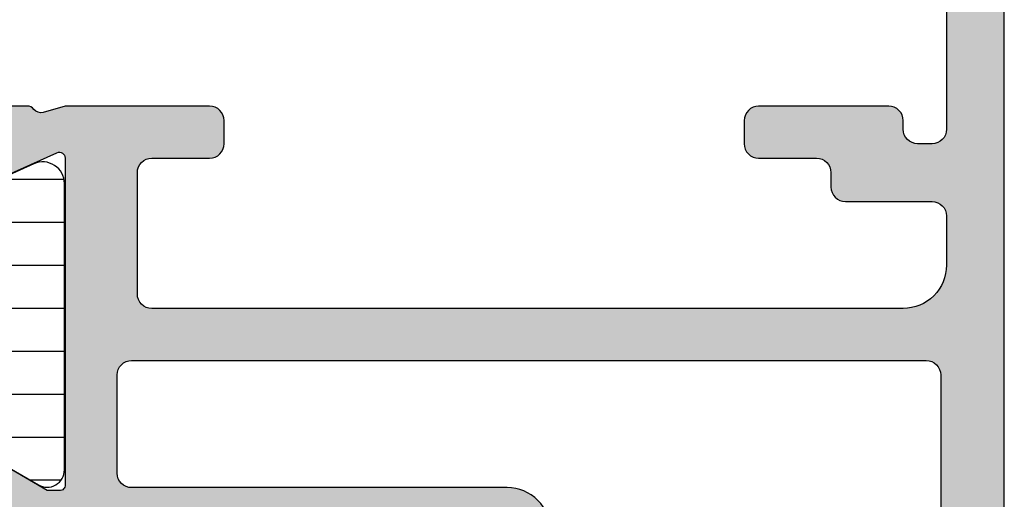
# Model space of a CAD drawing. Header units: millimetres. Extents: x 247761 to 294611, y 172579 to 236863.
# Tile 411 of 596: x 249784 to 249818, y 195406 to 195423. Entities that reach past the tile are written whole.
import ezdxf

# ---------------------------------------------------------------- set-up
doc = ezdxf.new("R2010")
doc.units = ezdxf.units.MM
doc.layers.add('FASÁDA DETAILNÍ', color=4, linetype='Continuous')
doc.layers.add('NOVA', color=240, linetype='Continuous')

# ---------------------------------------------------------------- blocks, each defined once
blk = doc.blocks.new('A$C69D17D4D')
at = {"layer": 'FASÁDA DETAILNÍ'}
h = blk.add_hatch(color=256, dxfattribs=at)
edge = h.paths.add_edge_path(flags=16)
edge.add_ellipse((-24829.51811741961, 22039.21063723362), major_axis=(-0.499974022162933, 0), ratio=1, start_angle=179.9970229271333, end_angle=270.0029770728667, ccw=False)
edge.add_line((-24829.01814339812, 22039.21061125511), (-24829.01814339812, 22021.21061125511))
edge.add_ellipse((-24829.51811741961, 22021.2105852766), major_axis=(-0.499974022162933, 0), ratio=1, start_angle=89.99702292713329, end_angle=180.0029770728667, ccw=False)
edge.add_line((-24829.51814339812, 22020.71061125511), (-24842.01814339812, 22020.71061125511))
edge.add_ellipse((-24842.01812157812, 22021.21063307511), major_axis=(-0.5000218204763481, 0), ratio=1, start_angle=0.002500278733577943, end_angle=89.99749972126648, ccw=False)
edge.add_line((-24842.51814339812, 22021.21061125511), (-24842.51814339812, 22033.81366225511))
edge.add_ellipse((-24844.01814227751, 22033.81366337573), major_axis=(-1.499998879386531, 0), ratio=1, start_angle=179.9999571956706, end_angle=270.0000428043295)
edge.add_line((-24844.01814339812, 22035.31366225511), (-24857.01813139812, 22035.31366225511))
edge.add_ellipse((-24857.01813177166, 22035.81366188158), major_axis=(-0.4999996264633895, 0), ratio=1, start_angle=-4.280419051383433e-05, end_angle=90.00004280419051, ccw=False)
edge.add_line((-24857.51813139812, 22035.81366225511), (-24857.51813139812, 22039.21061125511))
edge.add_ellipse((-24857.01813177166, 22039.21061162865), major_axis=(-0.4999996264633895, 0), ratio=1, start_angle=-90.00004280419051, end_angle=4.280419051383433e-05, ccw=False)
edge.add_line((-24857.01813139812, 22039.71061125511), (-24829.51814339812, 22039.71061125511))
edge = h.paths.add_edge_path()
edge.add_line((-24828.31813139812, 22068.51060625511), (-24831.31813139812, 22068.51060625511))
edge.add_line((-24831.31813139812, 22068.51060625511), (-24831.31813139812, 22066.51060625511))
edge.add_arc((-24830.81815737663, 22066.5105802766), 0.499974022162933, 179.9970229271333, 270.0029770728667)
edge.add_line((-24830.81813139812, 22066.01060625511), (-24830.31813139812, 22066.01060625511))
edge.add_line((-24830.31813139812, 22066.01060625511), (-24830.31813139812, 22067.01060625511))
edge.add_line((-24830.31813139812, 22067.01060625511), (-24829.31813139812, 22067.01060625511))
edge.add_arc((-24829.31819552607, 22066.01054212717), 1.00006412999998, 0.0036740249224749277, 89.99632597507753, ccw=False)
edge.add_line((-24828.31813139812, 22066.01060625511), (-24828.31813139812, 22062.01060625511))
edge.add_arc((-24829.31816138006, 22062.01063623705), 1.000029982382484, 270.0017177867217, 359.9982822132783, ccw=False)
edge.add_line((-24829.31813139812, 22061.01060625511), (-24830.31813139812, 22061.01060625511))
edge.add_line((-24830.31813139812, 22061.01060625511), (-24830.31813139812, 22062.01060625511))
edge.add_line((-24830.31813139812, 22062.01060625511), (-24830.81813139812, 22062.01060625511))
edge.add_arc((-24830.81812579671, 22061.5106006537), 0.5000056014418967, 90.0006418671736, 179.9993581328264)
edge.add_line((-24831.31813139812, 22061.51060625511), (-24831.31813139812, 22058.71060325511))
edge.add_arc((-24830.81813139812, 22058.71060325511), 0.5, 180, 360)
edge.add_line((-24830.31813139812, 22058.71060325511), (-24830.31813139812, 22059.01060625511))
edge.add_arc((-24829.81812067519, 22059.01059553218), 0.5000107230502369, 90.00122873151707, 179.9987712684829, ccw=False)
edge.add_line((-24829.81813139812, 22059.51060625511), (-24829.31813139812, 22059.51060625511))
edge.add_arc((-24829.31819931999, 22059.01053833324), 0.5000679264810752, 0.007782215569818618, 89.99221778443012, ccw=False)
edge.add_line((-24828.81813139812, 22059.01060625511), (-24828.81813139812, 22047.71061125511))
edge.add_arc((-24829.31815321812, 22047.71063307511), 0.5000218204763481, 270.0025002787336, 359.9974997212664, ccw=False)
edge.add_line((-24829.31813139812, 22047.21061125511), (-24829.81813139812, 22047.21061125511))
edge.add_arc((-24829.81819407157, 22047.71054858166), 0.4999373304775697, 179.992817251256, 270.00718274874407, ccw=False)
edge.add_line((-24830.31813139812, 22047.71061125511), (-24830.31813139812, 22048.01061425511))
edge.add_arc((-24830.81819419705, 22048.01055145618), 0.5000628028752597, 0.007195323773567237, 89.99280467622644)
edge.add_line((-24830.81813139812, 22048.51061425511), (-24835.31813139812, 22048.51061425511))
edge.add_arc((-24835.31812579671, 22048.0106086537), 0.5000056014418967, 90.0006418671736, 179.9993581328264)
edge.add_line((-24835.81813139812, 22048.01061425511), (-24835.81813139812, 22047.21061125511))
edge.add_arc((-24835.31815737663, 22047.2105852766), 0.499974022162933, 179.9970229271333, 270.0029770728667)
edge.add_line((-24835.31813139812, 22046.71061125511), (-24833.31813139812, 22046.71061125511))
edge.add_arc((-24833.31819931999, 22046.21054333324), 0.5000679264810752, 0.007782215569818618, 89.99221778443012, ccw=False)
edge.add_line((-24832.81813139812, 22046.21061125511), (-24832.81813139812, 22045.71061125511))
edge.add_arc((-24832.31819407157, 22045.71054858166), 0.4999373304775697, 179.992817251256, 270.007182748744)
edge.add_line((-24832.31813139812, 22045.21061125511), (-24829.31813139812, 22045.21061125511))
edge.add_arc((-24829.31818651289, 22044.71055614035), 0.5000551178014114, 0.006314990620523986, 89.99368500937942, ccw=False)
edge.add_line((-24828.81813139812, 22044.71061125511), (-24828.81813139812, 22043.01061425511))
edge.add_arc((-24830.3180995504, 22043.01058240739), 1.499968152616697, -90.00121651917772, 0.0012165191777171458, ccw=False)
edge.add_line((-24830.31813139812, 22041.51061425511), (-24856.31813139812, 22041.51061425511))
edge.add_arc((-24856.31815225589, 22042.01059339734), 0.4999791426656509, 179.9976097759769, 270.00239022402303, ccw=False)
edge.add_line((-24856.81813139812, 22042.01061425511), (-24856.81813139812, 22046.21061125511))
edge.add_arc((-24856.31812579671, 22046.2106056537), 0.5000056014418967, 90.00064186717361, 179.9993581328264, ccw=False)
edge.add_line((-24856.31813139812, 22046.71061125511), (-24854.31813139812, 22046.71061125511))
edge.add_arc((-24854.31815321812, 22047.21063307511), 0.5000218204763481, 270.0025002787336, 359.9974997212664)
edge.add_line((-24853.81813139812, 22047.21061125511), (-24853.81813139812, 22048.01061425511))
edge.add_arc((-24854.31818395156, 22048.01056170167), 0.5000525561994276, 0.006021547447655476, 89.99397845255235)
edge.add_line((-24854.31813139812, 22048.51061425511), (-24859.31813239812, 22048.51061425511))
edge.add_line((-24859.31813239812, 22048.51061425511), (-24860.07602139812, 22048.29329325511))
edge.add_arc((-24860.15871270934, 22048.58167166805), 0.2999999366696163, 217.904814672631, 286.0000242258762, ccw=False)
edge.add_arc((-24860.63213255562, 22048.21306111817), 0.3000001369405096, 37.90471808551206, 89.99996992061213)
edge.add_line((-24860.63213239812, 22048.51306125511), (-24862.69627939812, 22048.51305925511))
edge.add_arc((-24862.69627985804, 22048.11305986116), 0.3999993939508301, 89.99993412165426, 201.9737695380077)
edge.add_line((-24863.06722139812, 22047.96338725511), (-24862.25086039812, 22045.94015825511))
edge.add_arc((-24862.06539013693, 22046.01499487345), 0.1999993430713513, 201.9739078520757, 294.1410923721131)
edge.add_line((-24861.98359339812, 22045.83248725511), (-24859.59990839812, 22046.90080725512))
edge.add_arc((-24859.51811169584, 22046.71829914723), 0.1999997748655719, -0.8199006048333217, 114.1410254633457, ccw=False)
edge.add_line((-24859.31813239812, 22046.71543725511), (-24859.31813139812, 22035.41135725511))
edge.add_arc((-24859.50954589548, 22035.40292553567), 0.1916001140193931, -91.04445002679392, 2.5222218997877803, ccw=False)
edge.add_line((-24859.51303839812, 22035.21135725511), (-24859.93362239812, 22035.21135725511))
edge.add_line((-24859.93362239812, 22035.21135725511), (-24862.39923439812, 22036.64309225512))
edge.add_arc((-24862.55004609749, 22036.38375526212), 0.2999997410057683, 59.82080388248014, 164.0000282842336)
edge.add_line((-24862.83842439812, 22036.46644625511), (-24863.26629539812, 22034.97428525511))
edge.add_line((-24863.26629539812, 22034.97428525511), (-24863.76470739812, 22034.11101025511))
edge.add_arc((-24863.41829715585, 22033.91101030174), 0.4000000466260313, 150.0000115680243, 269.9999652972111)
edge.add_line((-24863.41829739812, 22033.51101025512), (-24859.31036639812, 22033.51135725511))
edge.add_line((-24859.31036639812, 22033.51135725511), (-24844.81830939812, 22033.51366225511))
edge.add_arc((-24844.81813127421, 22033.01366241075), 0.4999998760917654, -1.783461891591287e-05, 90.02041150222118, ccw=False)
edge.add_line((-24844.31813139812, 22033.01366225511), (-24844.31813139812, 22027.61062025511))
edge.add_arc((-24844.81813102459, 22027.61061988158), 0.4999996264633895, -90.00004280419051, 4.280419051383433e-05, ccw=False)
edge.add_line((-24844.81813139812, 22027.11062025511), (-24847.31813139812, 22027.11062025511))
edge.add_arc((-24847.31813177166, 22026.61062062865), 0.4999996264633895, 89.9999571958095, 180.0000428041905)
edge.add_line((-24847.81813139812, 22026.61062025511), (-24847.81813139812, 22025.31061725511))
edge.add_arc((-24847.31815225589, 22025.31059639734), 0.4999791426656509, 179.997609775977, 270.002390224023)
edge.add_line((-24847.31813139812, 22024.81061725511), (-24846.81813139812, 22024.81061725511))
edge.add_line((-24846.81813139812, 22024.81061725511), (-24846.81813139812, 22025.81061725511))
edge.add_line((-24846.81813139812, 22025.81061725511), (-24845.31813139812, 22025.81061725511))
edge.add_arc((-24845.31816308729, 22024.81058556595), 1.00003168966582, 0.0018155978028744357, 89.99818440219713, ccw=False)
edge.add_line((-24844.31813139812, 22024.81061725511), (-24844.31813139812, 22020.81061725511))
edge.add_arc((-24845.31820064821, 22020.8106865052), 1.000069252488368, 270.0039674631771, 359.99603253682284, ccw=False)
edge.add_line((-24845.31813139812, 22019.81061725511), (-24846.81813139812, 22019.81061725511))
edge.add_line((-24846.81813139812, 22019.81061725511), (-24846.81813139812, 22020.81061725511))
edge.add_line((-24846.81813139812, 22020.81061725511), (-24847.31813139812, 22020.81061725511))
edge.add_arc((-24847.31815737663, 22020.31064323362), 0.499974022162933, 89.99702292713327, 180.0029770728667)
edge.add_line((-24847.81813139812, 22020.31061725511), (-24847.81813139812, 22019.01061425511))
edge.add_arc((-24847.31812579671, 22019.01061985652), 0.5000056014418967, 180.0006418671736, 269.9993581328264)
edge.add_line((-24847.31813139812, 22018.51061425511), (-24828.31813139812, 22018.51061425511))
edge.add_arc((-24828.31810211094, 22020.01058496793), 1.49997071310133, 269.9988812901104, 360.0011187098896)
edge.add_line((-24826.81813139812, 22020.01061425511), (-24826.81813139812, 22067.01060625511))
edge.add_arc((-24828.31819173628, 22067.01054591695), 1.500060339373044, 0.002304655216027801, 89.99769534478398)
h = blk.add_hatch(dxfattribs=at)
h.set_pattern_fill('ANSI37', color=256, scale=0.48, angle=-1.272221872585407e-14, style=0)
h.set_pattern_definition([(44.99999999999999, (-24886.81810339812, 22063.51058625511), (-1.077630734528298, 1.077630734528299), []), (135, (-24886.81810339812, 22063.51058625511), (-1.077630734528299, -1.077630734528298), [])])
edge = h.paths.add_edge_path(flags=16)
edge.add_line((-24890.21938039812, 22064.17488025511), (-24890.11963639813, 22065.56773425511))
edge.add_arc((-24890.71810331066, 22065.61059174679), 0.5999995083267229, 355.9039194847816, 450.0000083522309)
edge.add_arc((-24890.71810348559, 22065.61059174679), 0.5999995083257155, 89.99999164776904, 184.0960805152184)
edge.add_line((-24891.31657039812, 22065.56773425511), (-24891.21682639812, 22064.17488025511))
edge.add_arc((-24890.71810339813, 22064.21059473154), 0.5000001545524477, 184.0960643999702, 355.9039356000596)
edge = h.paths.add_edge_path(flags=16)
edge.add_arc((-24892.31810002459, 22061.01058662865), 0.4999996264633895, 359.9999571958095, 450.0000428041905)
edge.add_line((-24892.31810039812, 22061.51058625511), (-24895.91178539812, 22061.51058625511))
edge.add_arc((-24895.91178541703, 22061.01058592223), 0.5000003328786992, 89.99999783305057, 203.2180266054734)
edge.add_line((-24896.37129139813, 22060.81347025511), (-24893.65541339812, 22054.48236825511))
edge.add_arc((-24893.19590804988, 22054.67948417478), 0.4999998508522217, 203.2180817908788, 272.5001106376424)
edge.add_line((-24893.17409739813, 22054.17996025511), (-24892.29629039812, 22054.21828625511))
edge.add_arc((-24892.31809988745, 22054.71780986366), 0.4999994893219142, 272.4999791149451, 360.0000448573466)
edge.add_line((-24891.81810039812, 22054.71781025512), (-24891.81810039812, 22061.01058625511))
edge = h.paths.add_edge_path(flags=16)
edge.add_line((-24866.76418139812, 22055.60242425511), (-24862.61551139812, 22064.49927725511))
edge.add_arc((-24863.06866513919, 22064.71058639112), 0.4999998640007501, 334.9999920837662, 450.0000296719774)
edge.add_line((-24863.06866539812, 22065.21058625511), (-24872.41810039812, 22065.21058625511))
edge.add_arc((-24872.41810077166, 22064.71058662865), 0.4999996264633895, 89.9999571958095, 180.0000428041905)
edge.add_line((-24872.91810039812, 22064.71058625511), (-24872.91810039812, 22055.58666325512))
edge.add_arc((-24872.41810033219, 22055.58666342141), 0.5000000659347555, 180.0000190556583, 272.5000272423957)
edge.add_line((-24872.39629039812, 22055.08713925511), (-24867.19552639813, 22055.31420925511))
edge.add_arc((-24867.21733612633, 22055.81373466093), 0.5000012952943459, 272.4999974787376, 334.9999080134)
edge = h.paths.add_edge_path(flags=16)
edge.add_arc((-24875.61810002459, 22064.71058662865), 0.4999996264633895, 359.9999571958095, 450.0000428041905)
edge.add_line((-24875.61810039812, 22065.21058625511), (-24882.81810039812, 22065.21058625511))
edge.add_arc((-24882.81810077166, 22064.71058662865), 0.4999996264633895, 89.9999571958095, 180.0000428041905)
edge.add_line((-24883.31810039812, 22064.71058625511), (-24883.31810039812, 22063.51058625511))
edge.add_arc((-24885.31809890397, 22063.51058476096), 1.99999850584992, -90.00004280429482, 4.28042947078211e-05, ccw=False)
edge.add_line((-24885.31810039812, 22061.51058625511), (-24889.11810039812, 22061.51058625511))
edge.add_arc((-24889.11810077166, 22061.01058662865), 0.4999996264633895, 89.9999571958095, 180.0000428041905)
edge.add_line((-24889.61810039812, 22061.01058625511), (-24889.61810039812, 22054.85752525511))
edge.add_arc((-24889.11810033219, 22054.8575254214), 0.5000000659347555, 180.0000190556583, 272.5000272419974)
edge.add_line((-24889.09629039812, 22054.35800125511), (-24883.59629039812, 22054.59813625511))
edge.add_arc((-24883.61809988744, 22055.09765986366), 0.4999994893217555, 272.4999791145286, 360.0000448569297)
edge.add_line((-24883.11810039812, 22055.09766025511), (-24883.11810039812, 22060.41058625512))
edge.add_arc((-24882.01810039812, 22060.41058625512), 1.099999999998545, 0, 180, ccw=False)
edge.add_line((-24880.91810039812, 22060.41058625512), (-24880.91810039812, 22055.23737525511))
edge.add_arc((-24880.41810033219, 22055.23737542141), 0.5000000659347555, 180.0000190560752, 272.5000272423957)
edge.add_line((-24880.39629039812, 22054.73785125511), (-24875.59629039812, 22054.94742425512))
edge.add_arc((-24875.61809988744, 22055.44694786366), 0.4999994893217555, 272.4999791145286, 360.0000448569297)
edge.add_line((-24875.11810039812, 22055.44694825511), (-24875.11810039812, 22064.71058625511))
edge = h.paths.add_edge_path()
edge.add_line((-24860.40504739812, 22063.32412925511), (-24864.50289639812, 22054.53626325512))
edge.add_ellipse((-24867.22182176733, 22055.80412074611), major_axis=(-3.000002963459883, 0), ratio=1, start_angle=92.50005883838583, end_angle=154.9999693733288, ccw=False)
edge.add_line((-24867.09096039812, 22052.80697325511), (-24867.73991039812, 22052.77863925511))
edge.add_ellipse((-24867.7181009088, 22052.27911564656), major_axis=(-0.4999994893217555, 0), ratio=1, start_angle=-87.50002088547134, end_angle=4.4856929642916e-05)
edge.add_line((-24868.21810039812, 22052.27911525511), (-24868.21810039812, 22051.31058625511))
edge.add_ellipse((-24868.31810032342, 22051.31058618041), major_axis=(-0.09999992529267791, 0), ratio=1, start_angle=89.99995719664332, end_angle=180.0000428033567, ccw=False)
edge.add_line((-24868.31810039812, 22051.21058625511), (-24868.91810039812, 22051.21058625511))
edge.add_ellipse((-24868.91810047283, 22051.31058618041), major_axis=(-0.09999992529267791, 0), ratio=1, start_angle=-4.280335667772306e-05, end_angle=90.00004280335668, ccw=False)
edge.add_line((-24869.01810039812, 22051.31058625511), (-24869.01810039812, 22052.21362425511))
edge.add_ellipse((-24869.51810046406, 22052.21362408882), major_axis=(-0.5000000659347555, 0), ratio=1, start_angle=180.0000190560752, end_angle=272.5000272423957)
edge.add_line((-24869.53991039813, 22052.71314825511), (-24878.44020439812, 22052.31931025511))
edge.add_ellipse((-24878.41810029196, 22051.81979897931), major_axis=(-0.5000001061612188, 0), ratio=1, start_angle=-87.46623077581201, end_angle=8.29869475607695e-05)
edge.add_line((-24878.91810039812, 22051.81979825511), (-24878.91810039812, 22051.21058625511))
edge.add_ellipse((-24879.01810032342, 22051.21058618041), major_axis=(-0.09999992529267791, 0), ratio=1, start_angle=89.99995719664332, end_angle=180.0000428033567, ccw=False)
edge.add_line((-24879.01810039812, 22051.11058625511), (-24879.61810039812, 22051.11058625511))
edge.add_ellipse((-24879.61810047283, 22051.21058618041), major_axis=(-0.09999992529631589, 0), ratio=1, start_angle=-4.280335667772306e-05, end_angle=90.00004280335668, ccw=False)
edge.add_line((-24879.71810039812, 22051.21058625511), (-24879.71810039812, 22051.74014825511))
edge.add_ellipse((-24880.21810089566, 22051.74014856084), major_axis=(-0.5000004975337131, 0), ratio=1, start_angle=179.9999649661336, end_angle=272.5336979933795)
edge.add_line((-24880.24020439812, 22052.23966025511), (-24891.78042939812, 22051.72900425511))
edge.add_ellipse((-24891.75861986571, 22051.22947965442), major_axis=(-0.5000004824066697, 0), ratio=1, start_angle=-87.50002091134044, end_angle=3.217057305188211)
edge.add_line((-24892.25783239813, 22051.20142025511), (-24891.96926939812, 22046.06767725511))
edge.add_ellipse((-24891.55885139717, 22046.18323267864), major_axis=(-0.4263754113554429, 0), ratio=1, start_angle=15.72485447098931, end_angle=159.2410276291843)
edge.add_line((-24891.16015639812, 22046.03210925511), (-24891.16139639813, 22046.26471225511))
edge.add_line((-24891.16139639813, 22046.26471225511), (-24891.45953439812, 22048.14729125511))
edge.add_line((-24891.45953439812, 22048.14729125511), (-24891.05910839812, 22050.99657625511))
edge.add_ellipse((-24890.76202780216, 22050.95482565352), major_axis=(-0.2999999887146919, 0), ratio=1, start_angle=235.4022536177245, end_angle=352.00025595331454, ccw=False)
edge.add_ellipse((-24892.29514118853, 22048.73225456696), major_axis=(-3.000047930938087, 0), ratio=1, start_angle=161.991575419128, end_angle=235.40235871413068, ccw=False)
edge.add_line((-24889.44206239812, 22047.80476925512), (-24890.07563839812, 22045.54987825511))
edge.add_ellipse((-24890.85085090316, 22045.7108077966), major_axis=(-0.7917403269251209, 0), ratio=1, start_angle=96.79834625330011, end_angle=168.2723102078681, ccw=False)
edge.add_line((-24890.75712839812, 22044.92463425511), (-24891.81533839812, 22044.92341325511))
edge.add_ellipse((-24891.68621415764, 22046.10249948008), major_axis=(-1.186135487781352, 0), ratio=1, start_angle=18.65557644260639, end_angle=83.75032184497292, ccw=False)
edge.add_line((-24892.81002839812, 22045.72308025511), (-24893.90436139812, 22048.96442025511))
edge.add_line((-24893.90436139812, 22048.96442025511), (-24896.79413939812, 22057.01421525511))
edge.add_line((-24896.79413939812, 22057.01421525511), (-24901.12694839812, 22066.91209225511))
edge.add_ellipse((-24900.66793940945, 22067.11036232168), major_axis=(-0.5000002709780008, 0), ratio=1, start_angle=-89.93342362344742, end_angle=23.362049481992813, ccw=False)
edge.add_line((-24900.66852039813, 22067.61036225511), (-24900.12181939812, 22067.61099725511))
edge.add_ellipse((-24900.12123912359, 22067.11099715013), major_axis=(-0.5000004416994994, 0), ratio=1, start_angle=203.9208245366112, end_angle=270.0664945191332, ccw=False)
edge.add_line((-24899.66418539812, 22067.31373425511), (-24898.26242939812, 22064.10973125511))
edge.add_ellipse((-24897.34628831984, 22064.51058559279), major_axis=(-0.9999993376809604, 0), ratio=1, start_angle=23.63161472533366, end_angle=90.00005281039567)
edge.add_line((-24897.34628739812, 22063.51058625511), (-24892.11834539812, 22063.51058625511))
edge.add_line((-24892.11834539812, 22063.51058625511), (-24892.11833639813, 22065.31006525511))
edge.add_line((-24892.11833639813, 22065.31006525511), (-24892.63313739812, 22065.44800725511))
edge.add_ellipse((-24892.51837214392, 22065.7251612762), major_axis=(-0.2999756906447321, 0), ratio=1, start_angle=-22.50356669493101, end_angle=67.50629973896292, ccw=False)
edge.add_line((-24892.79550639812, 22065.83997425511), (-24891.94633939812, 22067.11010125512))
edge.add_ellipse((-24891.08047521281, 22066.61038048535), major_axis=(-0.9997207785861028, 0), ratio=1, start_angle=269.9923881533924, end_angle=330.00923930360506, ccw=False)
edge.add_line((-24891.08034239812, 22067.61010125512), (-24890.35598139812, 22067.61007025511))
edge.add_ellipse((-24890.35618945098, 22066.61033242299), major_axis=(-0.9997378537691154, 0), ratio=1, start_angle=209.9913249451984, end_angle=269.98807632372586, ccw=False)
edge.add_line((-24889.49031539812, 22067.11007025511), (-24888.64114839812, 22065.83997425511))
edge.add_ellipse((-24888.91829589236, 22065.72516236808), major_axis=(-0.2999875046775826, 0), ratio=1, start_angle=112.49860380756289, end_angle=202.5024061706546, ccw=False)
edge.add_line((-24888.80350239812, 22065.44800725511), (-24889.31831839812, 22065.31003525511))
edge.add_line((-24889.31831839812, 22065.31003525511), (-24889.31832639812, 22063.51058625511))
edge.add_line((-24889.31832639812, 22063.51058625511), (-24886.11809939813, 22063.51058625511))
edge.add_ellipse((-24886.118099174, 22063.810586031), major_axis=(-0.2999997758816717, 0), ratio=1, start_angle=89.99995719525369, end_angle=180.0000428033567)
edge.add_line((-24885.81809939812, 22063.81058625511), (-24885.81809939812, 22067.11058225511))
edge.add_ellipse((-24885.31809977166, 22067.11058262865), major_axis=(-0.4999996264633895, 0), ratio=1, start_angle=-90.00004280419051, end_angle=4.280419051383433e-05, ccw=False)
edge.add_line((-24885.31809939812, 22067.61058225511), (-24858.42047739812, 22067.61058225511))
edge.add_line((-24858.42047739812, 22067.61058225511), (-24857.52535939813, 22066.06019025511))
edge.add_ellipse((-24857.95837195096, 22065.81019016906), major_axis=(-0.4999999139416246, 0), ratio=1, start_angle=90.00006335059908, end_angle=210.0000170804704, ccw=False)
edge.add_line((-24857.95837139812, 22065.31019025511), (-24857.95837139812, 22063.61281925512))
edge.add_line((-24857.95837139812, 22063.61281925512), (-24859.95189339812, 22063.61281925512))
edge.add_ellipse((-24859.95189374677, 22063.11281899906), major_axis=(-0.500000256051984, 0), ratio=1, start_angle=269.9999600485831, end_angle=334.9998714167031)
h = blk.add_hatch(dxfattribs=at)
h.set_pattern_fill('ANSI37', color=256, scale=0.48, angle=-1.272221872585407e-14, style=0)
h.set_pattern_definition([(44.99999999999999, (-24886.81810339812, 22063.51058607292), (-1.077630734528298, 1.077630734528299), []), (135, (-24886.81810339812, 22063.51058607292), (-1.077630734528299, -1.077630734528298), [])])
edge = h.paths.add_edge_path(flags=16)
edge.add_line((-24890.21938039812, 22064.17488007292), (-24890.11963639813, 22065.56773407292))
edge.add_arc((-24890.71810331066, 22065.6105915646), 0.5999995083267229, 355.9039194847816, 450.0000083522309)
edge.add_arc((-24890.71810348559, 22065.6105915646), 0.5999995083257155, 89.99999164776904, 184.0960805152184)
edge.add_line((-24891.31657039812, 22065.56773407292), (-24891.21682639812, 22064.17488007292))
edge.add_arc((-24890.71810339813, 22064.21059454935), 0.5000001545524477, 184.0960643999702, 355.9039356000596)
edge = h.paths.add_edge_path(flags=16)
edge.add_arc((-24892.31810002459, 22061.01058644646), 0.4999996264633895, 359.9999571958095, 450.0000428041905)
edge.add_line((-24892.31810039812, 22061.51058607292), (-24895.91178539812, 22061.51058607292))
edge.add_arc((-24895.91178541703, 22061.01058574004), 0.5000003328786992, 89.99999783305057, 203.2180266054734)
edge.add_line((-24896.37129139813, 22060.81347007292), (-24893.65541339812, 22054.48236807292))
edge.add_arc((-24893.19590804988, 22054.67948399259), 0.4999998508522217, 203.2180817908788, 272.5001106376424)
edge.add_line((-24893.17409739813, 22054.17996007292), (-24892.29629039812, 22054.21828607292))
edge.add_arc((-24892.31809988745, 22054.71780968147), 0.4999994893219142, 272.4999791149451, 360.0000448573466)
edge.add_line((-24891.81810039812, 22054.71781007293), (-24891.81810039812, 22061.01058607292))
edge = h.paths.add_edge_path(flags=16)
edge.add_line((-24866.76418139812, 22055.60242407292), (-24862.61551139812, 22064.49927707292))
edge.add_arc((-24863.06866513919, 22064.71058620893), 0.4999998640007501, 334.9999920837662, 450.0000296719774)
edge.add_line((-24863.06866539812, 22065.21058607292), (-24872.41810039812, 22065.21058607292))
edge.add_arc((-24872.41810077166, 22064.71058644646), 0.4999996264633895, 89.9999571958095, 180.0000428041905)
edge.add_line((-24872.91810039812, 22064.71058607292), (-24872.91810039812, 22055.58666307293))
edge.add_arc((-24872.41810033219, 22055.58666323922), 0.5000000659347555, 180.0000190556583, 272.5000272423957)
edge.add_line((-24872.39629039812, 22055.08713907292), (-24867.19552639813, 22055.31420907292))
edge.add_arc((-24867.21733612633, 22055.81373447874), 0.5000012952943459, 272.4999974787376, 334.9999080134)
edge = h.paths.add_edge_path(flags=16)
edge.add_arc((-24875.61810002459, 22064.71058644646), 0.4999996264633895, 359.9999571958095, 450.0000428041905)
edge.add_line((-24875.61810039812, 22065.21058607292), (-24882.81810039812, 22065.21058607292))
edge.add_arc((-24882.81810077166, 22064.71058644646), 0.4999996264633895, 89.9999571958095, 180.0000428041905)
edge.add_line((-24883.31810039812, 22064.71058607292), (-24883.31810039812, 22063.51058607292))
edge.add_arc((-24885.31809890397, 22063.51058457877), 1.99999850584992, -90.00004280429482, 4.28042947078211e-05, ccw=False)
edge.add_line((-24885.31810039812, 22061.51058607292), (-24889.11810039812, 22061.51058607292))
edge.add_arc((-24889.11810077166, 22061.01058644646), 0.4999996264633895, 89.9999571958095, 180.0000428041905)
edge.add_line((-24889.61810039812, 22061.01058607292), (-24889.61810039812, 22054.85752507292))
edge.add_arc((-24889.11810033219, 22054.85752523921), 0.5000000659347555, 180.0000190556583, 272.5000272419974)
edge.add_line((-24889.09629039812, 22054.35800107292), (-24883.59629039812, 22054.59813607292))
edge.add_arc((-24883.61809988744, 22055.09765968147), 0.4999994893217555, 272.4999791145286, 360.0000448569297)
edge.add_line((-24883.11810039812, 22055.09766007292), (-24883.11810039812, 22060.41058607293))
edge.add_arc((-24882.01810039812, 22060.41058607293), 1.099999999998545, 0, 180, ccw=False)
edge.add_line((-24880.91810039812, 22060.41058607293), (-24880.91810039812, 22055.23737507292))
edge.add_arc((-24880.41810033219, 22055.23737523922), 0.5000000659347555, 180.0000190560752, 272.5000272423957)
edge.add_line((-24880.39629039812, 22054.73785107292), (-24875.59629039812, 22054.94742407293))
edge.add_arc((-24875.61809988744, 22055.44694768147), 0.4999994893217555, 272.4999791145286, 360.0000448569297)
edge.add_line((-24875.11810039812, 22055.44694807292), (-24875.11810039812, 22064.71058607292))
edge = h.paths.add_edge_path()
edge.add_line((-24860.40504739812, 22063.32412907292), (-24864.50289639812, 22054.53626307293))
edge.add_ellipse((-24867.22182176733, 22055.80412056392), major_axis=(-3.000002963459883, 0), ratio=1, start_angle=92.50005883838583, end_angle=154.9999693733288, ccw=False)
edge.add_line((-24867.09096039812, 22052.80697307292), (-24867.73991039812, 22052.77863907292))
edge.add_ellipse((-24867.7181009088, 22052.27911546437), major_axis=(-0.4999994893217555, 0), ratio=1, start_angle=-87.50002088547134, end_angle=4.4856929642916e-05)
edge.add_line((-24868.21810039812, 22052.27911507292), (-24868.21810039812, 22051.31058607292))
edge.add_ellipse((-24868.31810032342, 22051.31058599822), major_axis=(-0.09999992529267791, 0), ratio=1, start_angle=89.99995719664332, end_angle=180.0000428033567, ccw=False)
edge.add_line((-24868.31810039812, 22051.21058607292), (-24868.91810039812, 22051.21058607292))
edge.add_ellipse((-24868.91810047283, 22051.31058599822), major_axis=(-0.09999992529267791, 0), ratio=1, start_angle=-4.280335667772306e-05, end_angle=90.00004280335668, ccw=False)
edge.add_line((-24869.01810039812, 22051.31058607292), (-24869.01810039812, 22052.21362407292))
edge.add_ellipse((-24869.51810046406, 22052.21362390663), major_axis=(-0.5000000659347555, 0), ratio=1, start_angle=180.0000190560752, end_angle=272.5000272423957)
edge.add_line((-24869.53991039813, 22052.71314807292), (-24878.44020439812, 22052.31931007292))
edge.add_ellipse((-24878.41810029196, 22051.81979879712), major_axis=(-0.5000001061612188, 0), ratio=1, start_angle=-87.46623077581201, end_angle=8.29869475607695e-05)
edge.add_line((-24878.91810039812, 22051.81979807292), (-24878.91810039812, 22051.21058607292))
edge.add_ellipse((-24879.01810032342, 22051.21058599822), major_axis=(-0.09999992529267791, 0), ratio=1, start_angle=89.99995719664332, end_angle=180.0000428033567, ccw=False)
edge.add_line((-24879.01810039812, 22051.11058607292), (-24879.61810039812, 22051.11058607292))
edge.add_ellipse((-24879.61810047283, 22051.21058599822), major_axis=(-0.09999992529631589, 0), ratio=1, start_angle=-4.280335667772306e-05, end_angle=90.00004280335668, ccw=False)
edge.add_line((-24879.71810039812, 22051.21058607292), (-24879.71810039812, 22051.74014807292))
edge.add_ellipse((-24880.21810089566, 22051.74014837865), major_axis=(-0.5000004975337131, 0), ratio=1, start_angle=179.9999649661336, end_angle=272.5336979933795)
edge.add_line((-24880.24020439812, 22052.23966007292), (-24891.78042939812, 22051.72900407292))
edge.add_ellipse((-24891.75861986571, 22051.22947947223), major_axis=(-0.5000004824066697, 0), ratio=1, start_angle=-87.50002091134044, end_angle=3.217057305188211)
edge.add_line((-24892.25783239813, 22051.20142007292), (-24891.96926939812, 22046.06767707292))
edge.add_ellipse((-24891.55885139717, 22046.18323249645), major_axis=(-0.4263754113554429, 0), ratio=1, start_angle=15.72485447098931, end_angle=159.2410276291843)
edge.add_line((-24891.16015639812, 22046.03210907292), (-24891.16139639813, 22046.26471207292))
edge.add_line((-24891.16139639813, 22046.26471207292), (-24891.45953439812, 22048.14729107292))
edge.add_line((-24891.45953439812, 22048.14729107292), (-24891.05910839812, 22050.99657607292))
edge.add_ellipse((-24890.76202780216, 22050.95482547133), major_axis=(-0.2999999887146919, 0), ratio=1, start_angle=235.4022536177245, end_angle=352.00025595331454, ccw=False)
edge.add_ellipse((-24892.29514118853, 22048.73225438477), major_axis=(-3.000047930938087, 0), ratio=1, start_angle=161.991575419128, end_angle=235.40235871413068, ccw=False)
edge.add_line((-24889.44206239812, 22047.80476907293), (-24890.07563839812, 22045.54987807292))
edge.add_ellipse((-24890.85085090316, 22045.71080761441), major_axis=(-0.7917403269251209, 0), ratio=1, start_angle=96.79834625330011, end_angle=168.2723102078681, ccw=False)
edge.add_line((-24890.75712839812, 22044.92463407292), (-24891.81533839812, 22044.92341307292))
edge.add_ellipse((-24891.68621415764, 22046.10249929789), major_axis=(-1.186135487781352, 0), ratio=1, start_angle=18.65557644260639, end_angle=83.75032184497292, ccw=False)
edge.add_line((-24892.81002839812, 22045.72308007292), (-24893.90436139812, 22048.96442007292))
edge.add_line((-24893.90436139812, 22048.96442007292), (-24896.79413939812, 22057.01421507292))
edge.add_line((-24896.79413939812, 22057.01421507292), (-24901.12694839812, 22066.91209207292))
edge.add_ellipse((-24900.66793940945, 22067.11036213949), major_axis=(-0.5000002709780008, 0), ratio=1, start_angle=-89.93342362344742, end_angle=23.362049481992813, ccw=False)
edge.add_line((-24900.66852039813, 22067.61036207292), (-24900.12181939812, 22067.61099707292))
edge.add_ellipse((-24900.12123912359, 22067.11099696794), major_axis=(-0.5000004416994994, 0), ratio=1, start_angle=203.9208245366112, end_angle=270.0664945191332, ccw=False)
edge.add_line((-24899.66418539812, 22067.31373407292), (-24898.26242939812, 22064.10973107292))
edge.add_ellipse((-24897.34628831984, 22064.5105854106), major_axis=(-0.9999993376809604, 0), ratio=1, start_angle=23.63161472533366, end_angle=90.00005281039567)
edge.add_line((-24897.34628739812, 22063.51058607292), (-24892.11834539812, 22063.51058607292))
edge.add_line((-24892.11834539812, 22063.51058607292), (-24892.11833639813, 22065.31006507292))
edge.add_line((-24892.11833639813, 22065.31006507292), (-24892.63313739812, 22065.44800707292))
edge.add_ellipse((-24892.51837214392, 22065.72516109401), major_axis=(-0.2999756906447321, 0), ratio=1, start_angle=-22.50356669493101, end_angle=67.50629973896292, ccw=False)
edge.add_line((-24892.79550639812, 22065.83997407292), (-24891.94633939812, 22067.11010107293))
edge.add_ellipse((-24891.08047521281, 22066.61038030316), major_axis=(-0.9997207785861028, 0), ratio=1, start_angle=269.9923881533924, end_angle=330.00923930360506, ccw=False)
edge.add_line((-24891.08034239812, 22067.61010107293), (-24890.35598139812, 22067.61007007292))
edge.add_ellipse((-24890.35618945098, 22066.6103322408), major_axis=(-0.9997378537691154, 0), ratio=1, start_angle=209.9913249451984, end_angle=269.98807632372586, ccw=False)
edge.add_line((-24889.49031539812, 22067.11007007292), (-24888.64114839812, 22065.83997407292))
edge.add_ellipse((-24888.91829589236, 22065.72516218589), major_axis=(-0.2999875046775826, 0), ratio=1, start_angle=112.49860380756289, end_angle=202.5024061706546, ccw=False)
edge.add_line((-24888.80350239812, 22065.44800707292), (-24889.31831839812, 22065.31003507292))
edge.add_line((-24889.31831839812, 22065.31003507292), (-24889.31832639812, 22063.51058607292))
edge.add_line((-24889.31832639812, 22063.51058607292), (-24886.11809939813, 22063.51058607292))
edge.add_ellipse((-24886.118099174, 22063.81058584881), major_axis=(-0.2999997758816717, 0), ratio=1, start_angle=89.99995719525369, end_angle=180.0000428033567)
edge.add_line((-24885.81809939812, 22063.81058607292), (-24885.81809939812, 22067.11058207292))
edge.add_ellipse((-24885.31809977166, 22067.11058244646), major_axis=(-0.4999996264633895, 0), ratio=1, start_angle=-90.00004280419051, end_angle=4.280419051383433e-05, ccw=False)
edge.add_line((-24885.31809939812, 22067.61058207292), (-24858.42047739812, 22067.61058207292))
edge.add_line((-24858.42047739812, 22067.61058207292), (-24857.52535939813, 22066.06019007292))
edge.add_ellipse((-24857.95837195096, 22065.81018998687), major_axis=(-0.4999999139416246, 0), ratio=1, start_angle=90.00006335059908, end_angle=210.0000170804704, ccw=False)
edge.add_line((-24857.95837139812, 22065.31019007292), (-24857.95837139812, 22063.61281907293))
edge.add_line((-24857.95837139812, 22063.61281907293), (-24859.95189339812, 22063.61281907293))
edge.add_ellipse((-24859.95189374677, 22063.11281881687), major_axis=(-0.500000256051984, 0), ratio=1, start_angle=269.9999600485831, end_angle=334.9998714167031)
h = blk.add_hatch(dxfattribs=at)
h.set_pattern_fill('ANSI31', color=256, scale=0.468, angle=-45.00000000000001, style=0)
h.set_pattern_definition([(360, (-24904.81810339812, 22033.51058625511), (6.060223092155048e-16, 1.4859), [])])
edge = h.paths.add_edge_path(flags=16)
edge.add_line((-24886.72962539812, 22035.85868625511), (-24888.01298739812, 22038.08139625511))
edge.add_ellipse((-24886.28126243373, 22039.08126863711), major_axis=(-1.999654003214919, 0), ratio=1, start_angle=-29.99995422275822, end_angle=30.001501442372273, ccw=False)
edge.add_line((-24888.01301439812, 22040.08109425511), (-24887.36088639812, 22041.21061225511))
edge.add_ellipse((-24884.76280619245, 22039.71060912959), major_axis=(-3.000005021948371, 0), ratio=1, start_angle=286.00005471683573, end_angle=329.9999864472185, ccw=False)
edge.add_line((-24885.58972239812, 22042.59439825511), (-24881.91870039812, 22043.64704625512))
edge.add_ellipse((-24881.78088160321, 22043.16641522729), major_axis=(-0.5000002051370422, 0), ratio=1, start_angle=179.9992010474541, end_angle=286.000007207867, ccw=False)
edge.add_line((-24881.28088139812, 22043.16640825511), (-24881.28099139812, 22035.60865525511))
edge.add_ellipse((-24881.78099123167, 22035.60866508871), major_axis=(-0.4999998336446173, 0), ratio=1, start_angle=89.99917878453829, end_angle=179.9988731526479, ccw=False)
edge.add_line((-24881.78099839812, 22035.10866525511), (-24885.43064739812, 22035.10872125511))
edge.add_ellipse((-24885.43060793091, 22036.60872050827), major_axis=(-1.499999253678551, 0), ratio=1, start_angle=30.0015272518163, end_angle=89.99849246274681, ccw=False)
edge = h.paths.add_edge_path(flags=16)
edge.add_line((-24879.68098939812, 22035.60863725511), (-24879.68086239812, 22043.91196725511))
edge.add_ellipse((-24879.18086211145, 22043.91195899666), major_axis=(-0.5000002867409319, 0), ratio=1, start_angle=285.9999439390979, end_angle=359.99905365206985, ccw=False)
edge.add_line((-24879.31868039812, 22044.39259025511), (-24873.36591839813, 22046.09951725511))
edge.add_ellipse((-24873.22809937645, 22045.61888652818), major_axis=(-0.4999999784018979, 0), ratio=1, start_angle=179.9990519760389, end_angle=286.00004168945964, ccw=False)
edge.add_line((-24872.72809939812, 22045.61887825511), (-24872.72826939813, 22035.60852425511))
edge.add_ellipse((-24873.22826958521, 22035.60853644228), major_axis=(-0.5000001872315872, 0), ratio=1, start_angle=89.99910470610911, end_angle=179.9986034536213, ccw=False)
edge.add_line((-24873.22827739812, 22035.10853625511), (-24879.18099739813, 22035.10862625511))
edge.add_ellipse((-24879.18098912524, 22035.60862652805), major_axis=(-0.5000002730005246, 0), ratio=1, start_angle=-0.0012292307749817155, end_angle=89.99905199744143, ccw=False)
edge = h.paths.add_edge_path(flags=16)
edge.add_line((-24865.36396539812, 22046.15767325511), (-24863.53007639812, 22042.98128325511))
edge.add_ellipse((-24866.12815614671, 22041.48128339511), major_axis=(-3.000002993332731, 0), ratio=1, start_angle=149.9985082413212, end_angle=209.999963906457, ccw=False)
edge.add_line((-24863.53011639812, 22039.98121425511), (-24865.91061139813, 22035.85833125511))
edge.add_ellipse((-24867.20962967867, 22036.60836691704), major_axis=(-1.500000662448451, 0), ratio=1, start_angle=89.99848282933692, end_angle=149.998441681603, ccw=False)
edge.add_line((-24867.20966939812, 22035.10836625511), (-24870.62828339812, 22035.10845725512))
edge.add_ellipse((-24870.6282699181, 22035.60845673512), major_axis=(-0.4999994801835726, 0), ratio=1, start_angle=-0.001434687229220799, end_angle=89.99845530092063, ccw=False)
edge.add_line((-24871.12826939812, 22035.60846925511), (-24871.12808839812, 22045.90778425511))
edge.add_ellipse((-24870.12808805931, 22045.90776591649), major_axis=(-1.000000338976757, 0), ratio=1, start_angle=269.9984724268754, end_angle=359.99894927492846, ccw=False)
edge.add_line((-24870.12806139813, 22046.90776625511), (-24866.66296339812, 22046.90767325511))
edge.add_ellipse((-24866.66300358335, 22045.4076731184), major_axis=(-1.500000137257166, 0), ratio=1, start_angle=210.0000030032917, end_angle=269.99846503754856, ccw=False)
edge = h.paths.add_edge_path()
edge.add_line((-24863.51615939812, 22048.50754125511), (-24870.06922239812, 22048.50776325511))
edge.add_arc((-24870.06938925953, 22043.50776555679), 4.999997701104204, 89.99808790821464, 106.000023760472)
edge.add_line((-24871.44757739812, 22048.31407125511), (-24886.33399539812, 22044.04546025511))
edge.add_arc((-24886.47181391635, 22044.52609060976), 0.4999994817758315, 179.9999260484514, 285.99999799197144, ccw=False)
edge.add_line((-24886.97181339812, 22044.52609125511), (-24886.97181339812, 22048.40946525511))
edge.add_arc((-24887.97181339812, 22048.40948525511), 1.0000000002, 359.9988540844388, 539.9988540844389)
edge.add_line((-24888.97181339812, 22048.40950525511), (-24888.97200139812, 22043.71116925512))
edge.add_line((-24888.97200139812, 22043.71116925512), (-24889.12805339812, 22043.71116925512))
edge.add_arc((-24889.12805397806, 22043.4111692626), 0.2999999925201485, 89.99988924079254, 158.0261541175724)
edge.add_line((-24889.40626039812, 22043.52342425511), (-24890.37944739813, 22041.11152225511))
edge.add_arc((-24890.56491864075, 22041.18635885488), 0.2000002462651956, 245.8590177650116, 338.0262022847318, ccw=False)
edge.add_line((-24890.64671539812, 22041.00385025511), (-24892.24540039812, 22041.72035025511))
edge.add_arc((-24892.55213866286, 22041.03594449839), 0.7499997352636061, 65.85894153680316, 180.000018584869)
edge.add_line((-24893.30213839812, 22041.03594425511), (-24893.30213839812, 22035.92839525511))
edge.add_arc((-24892.70213856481, 22035.9283953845), 0.5999998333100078, 180.0000123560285, 300.1429248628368)
edge.add_line((-24892.40084339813, 22035.40953025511), (-24890.22888639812, 22036.67074625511))
edge.add_arc((-24890.07823812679, 22036.41131360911), 0.3000003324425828, 16.00006906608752, 120.1430306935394, ccw=False)
edge.add_line((-24889.78985939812, 22036.49400525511), (-24889.35559239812, 22034.97953325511))
edge.add_line((-24889.35559239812, 22034.97953325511), (-24888.59304439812, 22033.65876125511))
edge.add_arc((-24888.3332372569, 22033.80876199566), 0.2999999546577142, 210.0001683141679, 272.4633047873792)
edge.add_line((-24888.32034339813, 22033.50903925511), (-24864.33068939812, 22033.50903925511))
edge.add_arc((-24864.3107347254, 22033.8083749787), 0.3000001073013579, 266.1861237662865, 329.9998522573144)
edge.add_line((-24864.05092739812, 22033.65837425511), (-24863.28835939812, 22034.97918025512))
edge.add_line((-24863.28835939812, 22034.97918025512), (-24862.85409239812, 22036.49365125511))
edge.add_arc((-24862.56571327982, 22036.41096010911), 0.3000005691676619, 59.85708161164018, 164.0000432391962, ccw=False)
edge.add_line((-24862.41506539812, 22036.67039325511), (-24860.24310939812, 22035.40917725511))
edge.add_arc((-24859.94181373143, 22035.92804267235), 0.6000003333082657, 239.8570476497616, 359.9999601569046)
edge.add_line((-24859.34181339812, 22035.92804225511), (-24859.34181339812, 22045.83164225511))
edge.add_arc((-24860.09181345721, 22045.83164299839), 0.75000005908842, 359.9999432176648, 474.1410202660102)
edge.add_line((-24860.39855139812, 22046.51604925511), (-24861.99723639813, 22045.79954925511))
edge.add_arc((-24862.0790331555, 22045.98205785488), 0.2000002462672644, 201.9737977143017, 294.1409822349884, ccw=False)
edge.add_line((-24862.26450439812, 22045.90722125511), (-24863.23796339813, 22048.31979625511))
edge.add_arc((-24863.51616925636, 22048.20754209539), 0.2999991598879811, 21.97373853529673, 89.9981172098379)
for points in [[(-24828.81813139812, 22059.01060625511), (-24828.81813139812, 22047.71061125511), (-24828.81813139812, 22047.71061125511, -0.414188), (-24829.31813139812, 22047.21061125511), (-24829.81813139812, 22047.21061125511), (-24829.81813139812, 22047.21061125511, -0.414287), (-24830.31813139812, 22047.71061125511), (-24830.31813139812, 22048.01061425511), (-24830.31813139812, 22048.01061425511, 0.41414), (-24830.81813139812, 22048.51061425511), (-24835.31813139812, 22048.51061425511), (-24835.31813139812, 22048.51061425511, 0.414207), (-24835.81813139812, 22048.01061425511), (-24835.81813139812, 22047.21061125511), (-24835.81813139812, 22047.21061125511, 0.414244), (-24835.31813139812, 22046.71061125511), (-24833.31813139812, 22046.71061125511), (-24833.31813139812, 22046.71061125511, -0.414134), (-24832.81813139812, 22046.21061125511), (-24832.81813139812, 22045.71061125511), (-24832.81813139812, 22045.71061125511, 0.414287), (-24832.31813139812, 22045.21061125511), (-24829.31813139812, 22045.21061125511), (-24829.31813139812, 22045.21061125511, -0.414149), (-24828.81813139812, 22044.71061125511), (-24828.81813139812, 22043.01061425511), (-24828.81813139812, 22043.01061425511, -0.414226), (-24830.31813139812, 22041.51061425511), (-24856.31813139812, 22041.51061425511), (-24856.31813139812, 22041.51061425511, -0.414238), (-24856.81813139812, 22042.01061425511), (-24856.81813139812, 22046.21061125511), (-24856.81813139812, 22046.21061125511, -0.414207), (-24856.31813139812, 22046.71061125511), (-24854.31813139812, 22046.71061125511), (-24854.31813139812, 22046.71061125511, 0.414188), (-24853.81813139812, 22047.21061125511), (-24853.81813139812, 22048.01061425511), (-24853.81813139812, 22048.01061425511, 0.414152), (-24854.31813139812, 22048.51061425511), (-24859.31813239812, 22048.51061425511), (-24860.07602139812, 22048.29329325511), (-24860.07602139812, 22048.29329325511, -0.306185), (-24860.39542239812, 22048.39736625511, 0.231306), (-24860.63213239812, 22048.51306125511), (-24862.69627939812, 22048.51305925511)], [(-24861.98359339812, 22045.83248725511), (-24859.59990839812, 22046.90080725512), (-24859.59990839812, 22046.90080725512, -0.548397), (-24859.31813239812, 22046.71543725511), (-24859.31813139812, 22035.41135725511), (-24859.31813139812, 22035.41135725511, -0.432566), (-24859.51303839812, 22035.21135725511), (-24859.93362239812, 22035.21135725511), (-24862.39923439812, 22036.64309225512)], [(-24862.41506539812, 22036.67039325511), (-24860.24310939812, 22035.40917725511), (-24860.24310939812, 22035.40917725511, 0.578182), (-24859.34181339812, 22035.92804225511), (-24859.34181339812, 22045.83164225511), (-24859.34181339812, 22045.83164225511, 0.543753), (-24860.39855139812, 22046.51604925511), (-24861.99723639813, 22045.79954925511)]]:
    blk.add_lwpolyline(points, format="xyb", dxfattribs=at)
blk.add_lwpolyline([(-24826.81813139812, 22020.01061425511), (-24826.81813139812, 22067.01060625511)], dxfattribs=at)
at = {"layer": 'FASÁDA DETAILNÍ', "extrusion": (0, 0, -1)}
blk.add_lwpolyline([(24829.51814339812, 22039.71061125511, 0.414244), (24829.01814339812, 22039.21061125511), (24829.01814339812, 22021.21061125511), (24829.01814339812, 22021.21061125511, 0.414244), (24829.51814339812, 22020.71061125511), (24842.01814339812, 22020.71061125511), (24842.01814339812, 22020.71061125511, 0.414188), (24842.51814339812, 22021.21061125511), (24842.51814339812, 22033.81366225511), (24842.51814339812, 22033.81366225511, -0.414214), (24844.01814339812, 22035.31366225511), (24857.01813139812, 22035.31366225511), (24857.01813139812, 22035.31366225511, 0.414214), (24857.51813139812, 22035.81366225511), (24857.51813139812, 22039.21061125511), (24857.51813139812, 22039.21061125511, 0.414214), (24857.01813139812, 22039.71061125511), (24829.51814339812, 22039.71061125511)], format="xyb", close=True, dxfattribs=at)

msp = doc.modelspace()

# ---------------------------------------------------------------- block references
at = {"layer": 'NOVA', "ltscale": 300}
msp.add_blockref('A$C69D17D4D', (274644.5174331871, 173371.2585875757), dxfattribs=at)

doc.saveas('drawing.dxf')
